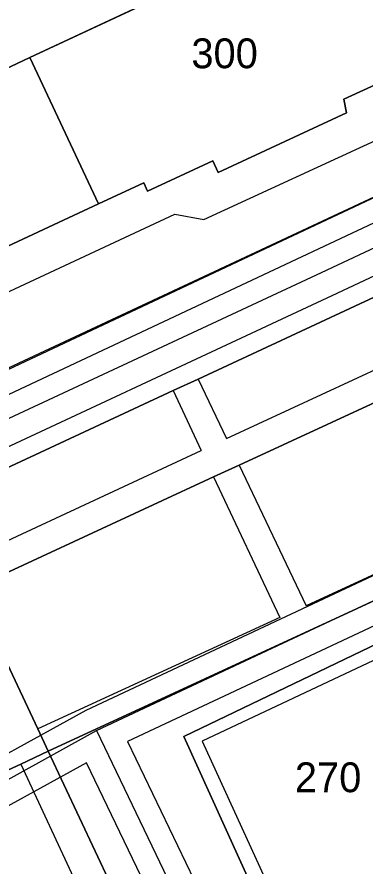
# Model space of a CAD drawing. Extents: x -264070 to -262271, y -1238894 to -1238141.
# Drawn here: x -263615 to -263591.6, y -1238608.4 to -1238551.4 of the extents above; entities that cross this region are included whole.
import ezdxf

# ---------------------------------------------------------------- set-up
doc = ezdxf.new("R2010")
doc.units = 0
for name, color, linetype in [('body_kn', 7, 'Continuous'), ('kladpar_druhypozemkov', 7, 'Continuous'), ('kladpar_hranice', 7, 'Continuous'), ('kladpar_parcelnecisla', 7, 'Continuous'), ('kladpar_plochy', 7, 'Continuous'), ('tarchy_linie', 7, 'Continuous'), ('zappar_hrandruhpozemk', 7, 'Continuous')]:
    doc.layers.add(name, color=color, linetype=linetype)

msp = doc.modelspace()

# ---------------------------------------------------------------- linework, layer by layer
at = {"layer": 'body_kn'}
for p, q in [((-263614.11, -1238554.1), (-263614.11, -1238554.1)), ((-263593.04, -1238556.9), (-263593.04, -1238556.9)), ((-263592.86, -1238557.8), (-263592.86, -1238557.8)), ((-263601.83, -1238561.04), (-263601.83, -1238561.04)), ((-263601.47, -1238561.82), (-263601.47, -1238561.82)), ((-263606.45, -1238562.5), (-263606.45, -1238562.5)), ((-263606.21, -1238563.07), (-263606.21, -1238563.07)), ((-263609.49, -1238563.91), (-263609.49, -1238563.91)), ((-263604.37, -1238564.6), (-263604.37, -1238564.6)), ((-263602.42, -1238564.97), (-263602.42, -1238564.97)), ((-263594.56, -1238568.54), (-263594.56, -1238568.54)), ((-263593.84, -1238570.08), (-263593.84, -1238570.08)), ((-263602.8, -1238575.66), (-263602.8, -1238575.66)), ((-263602.8, -1238575.66), (-263602.8, -1238575.66)), ((-263604.49, -1238576.44), (-263604.49, -1238576.44)), ((-263604.49, -1238576.44), (-263604.49, -1238576.44)), ((-263600.9, -1238579.66), (-263600.9, -1238579.66)), ((-263600.9, -1238579.66), (-263600.9, -1238579.66)), ((-263602.6, -1238580.45), (-263602.6, -1238580.45)), ((-263600.06, -1238581.44), (-263600.06, -1238581.44)), ((-263600.06, -1238581.44), (-263600.06, -1238581.44)), ((-263601.77, -1238582.22), (-263601.77, -1238582.22)), ((-263601.77, -1238582.22), (-263601.77, -1238582.22)), ((-263595.57, -1238590.86), (-263595.57, -1238590.86)), ((-263597.33, -1238591.66), (-263597.33, -1238591.66)), ((-263597.33, -1238591.66), (-263597.33, -1238591.66)), ((-263610.33, -1238597.86), (-263610.33, -1238597.86)), ((-263613.57, -1238599.13), (-263613.57, -1238599.13)), ((-263609.63, -1238599.24), (-263609.63, -1238599.24)), ((-263609.63, -1238599.24), (-263609.63, -1238599.24)), ((-263603.77, -1238599.64), (-263603.77, -1238599.64)), ((-263607.56, -1238599.98), (-263607.56, -1238599.98)), ((-263602.54, -1238599.95), (-263602.54, -1238599.95)), ((-263612.87, -1238600.61), (-263612.87, -1238600.61)), ((-263610.31, -1238601.39), (-263610.31, -1238601.39)), ((-263614.71, -1238601.49), (-263614.71, -1238601.49)), ((-263614.71, -1238601.49), (-263614.71, -1238601.49))]:
    msp.add_line(p, q, dxfattribs=at)
at = {"layer": 'kladpar_druhypozemkov'}
for p, q in [((-263601.15, -1238552.82), (-263601.15, -1238552.82)), ((-263594.15, -1238601.62), (-263594.15, -1238601.62))]:
    msp.add_line(p, q, dxfattribs=at)
at = {"layer": 'kladpar_hranice'}
for points in [[(-263543.28, -1238520.85), (-263551.68, -1238524.8), (-263559.89, -1238528.62), (-263559.36, -1238529.73), (-263560.98, -1238530.48), (-263561.54, -1238529.22), (-263564.81, -1238530.86), (-263564.66, -1238531.19), (-263565.56, -1238531.63), (-263567.91, -1238526.79), (-263575.33, -1238530.3), (-263577.83, -1238531.6), (-263580.07, -1238527.37), (-263593.5, -1238533.65), (-263591.55, -1238537.79), (-263594.34, -1238539.11), (-263602.14, -1238542.74), (-263599.97, -1238547.5), (-263614.11, -1238554.1), (-263622.95, -1238558.28)], [(-263599.97, -1238547.5), (-263602.14, -1238542.74), (-263594.34, -1238539.11), (-263590.26, -1238547.47), (-263591.26, -1238549.75), (-263588.78, -1238554.94), (-263593.04, -1238556.9), (-263592.86, -1238557.8), (-263601.47, -1238561.82), (-263601.83, -1238561.04), (-263606.21, -1238563.07), (-263606.45, -1238562.5), (-263609.49, -1238563.91), (-263614.11, -1238554.1), (-263599.97, -1238547.5)], [(-263633.48, -1238575.09), (-263609.49, -1238563.91), (-263606.45, -1238562.5), (-263606.21, -1238563.07), (-263601.83, -1238561.04), (-263601.47, -1238561.82), (-263592.86, -1238557.8), (-263593.04, -1238556.9), (-263588.78, -1238554.94), (-263588.16, -1238554.66), (-263578.37, -1238550.16), (-263576.88, -1238549.47), (-263566.9, -1238544.88)], [(-263546.69, -1238549.58), (-263559.56, -1238555.56), (-263561.21, -1238556.33), (-263565.55, -1238558.35), (-263569.48, -1238560.18), (-263574.14, -1238562.34), (-263575.96, -1238563.19), (-263588.82, -1238569.16), (-263590.67, -1238570.02), (-263602.8, -1238575.66), (-263604.49, -1238576.44), (-263620.68, -1238583.97)], [(-263629.57, -1238561.15), (-263627.5, -1238561.23), (-263626.33, -1238559.96), (-263626.33, -1238559.02), (-263626.3, -1238558.32), (-263625.97, -1238557.67), (-263625.41, -1238557.37), (-263624.77, -1238557.29), (-263624.11, -1238557.53), (-263623.58, -1238557.86), (-263622.95, -1238558.28), (-263614.11, -1238554.1), (-263609.49, -1238563.91), (-263633.48, -1238575.09), (-263635.43, -1238575.26), (-263641.66, -1238562.13), (-263631.34, -1238557.32), (-263629.57, -1238561.15)], [(-263543.92, -1238555.51), (-263556.79, -1238561.45), (-263558.59, -1238562.29), (-263562.87, -1238564.27), (-263566.87, -1238566.12), (-263571.42, -1238568.21), (-263573.25, -1238569.06), (-263586.14, -1238575.01), (-263587.96, -1238575.85), (-263600.06, -1238581.44), (-263601.77, -1238582.22), (-263617.99, -1238589.72), (-263613.57, -1238599.13), (-263612.87, -1238600.61), (-263614.71, -1238601.49), (-263620.74, -1238604.27)], [(-263544.99, -1238570.18), (-263555.84, -1238575.1), (-263556.1, -1238574.53), (-263559.84, -1238576.24), (-263563.53, -1238577.94), (-263581.62, -1238586.21), (-263612.87, -1238600.61), (-263613.57, -1238599.13), (-263617.99, -1238589.72), (-263601.77, -1238582.22), (-263600.06, -1238581.44), (-263587.96, -1238575.85), (-263586.14, -1238575.01), (-263573.25, -1238569.06), (-263571.42, -1238568.21), (-263566.87, -1238566.12), (-263562.87, -1238564.27), (-263558.59, -1238562.29), (-263556.79, -1238561.45), (-263543.92, -1238555.51)], [(-263620.68, -1238583.97), (-263604.49, -1238576.44), (-263602.8, -1238575.66), (-263590.67, -1238570.02), (-263588.82, -1238569.16), (-263575.96, -1238563.19), (-263574.14, -1238562.34), (-263569.48, -1238560.18)], [(-263600.25, -1238627.45), (-263612.87, -1238600.61), (-263581.62, -1238586.21), (-263563.53, -1238577.94), (-263563.23, -1238578.69), (-263574.15, -1238583.71), (-263587.23, -1238589.73), (-263586.58, -1238591.38), (-263587.89, -1238592), (-263603.77, -1238599.64), (-263596.34, -1238615.99)], [(-263634.55, -1238643.73), (-263652.42, -1238605.6), (-263653.1, -1238604.18), (-263653.12, -1238604.14), (-263655.1, -1238599.92), (-263653.2, -1238598.95), (-263623.93, -1238585.48), (-263625.27, -1238586.56), (-263626.03, -1238587.76), (-263626.42, -1238588.52), (-263626.61, -1238589.66), (-263626.61, -1238590.55), (-263626.55, -1238591.57), (-263626.24, -1238592.59), (-263625.85, -1238593.35), (-263621.44, -1238602.75), (-263620.74, -1238604.27), (-263614.71, -1238601.49), (-263612.87, -1238600.61), (-263600.25, -1238627.45)], [(-263587.89, -1238592), (-263587.49, -1238592.87), (-263584.26, -1238599.97), (-263583.5, -1238601.81), (-263584.7, -1238602.44), (-263583.89, -1238604.03), (-263588.84, -1238606.37), (-263586.31, -1238611.9), (-263595.09, -1238616.19), (-263598.25, -1238617.75), (-263598.78, -1238618), (-263599.1, -1238617.33), (-263596.34, -1238615.99), (-263603.77, -1238599.64), (-263587.89, -1238592)]]:
    msp.add_lwpolyline(points, dxfattribs=at)
at = {"layer": 'kladpar_plochy'}
for p, q in [((-263599.97, -1238547.5), (-263614.11, -1238554.1)), ((-263614.11, -1238554.1), (-263622.95, -1238558.28))]:
    msp.add_line(p, q, dxfattribs=at)
for points in [[(-263599.97, -1238547.5), (-263602.14, -1238542.74), (-263594.34, -1238539.11), (-263590.26, -1238547.47), (-263591.26, -1238549.75), (-263588.78, -1238554.94), (-263593.04, -1238556.9), (-263592.86, -1238557.8), (-263601.47, -1238561.82), (-263601.83, -1238561.04), (-263606.21, -1238563.07), (-263606.45, -1238562.5), (-263609.49, -1238563.91), (-263614.11, -1238554.1)], [(-263629.57, -1238561.15), (-263627.5, -1238561.23), (-263626.33, -1238559.96), (-263626.33, -1238559.02), (-263626.3, -1238558.32), (-263625.97, -1238557.67), (-263625.41, -1238557.37), (-263624.77, -1238557.29), (-263624.11, -1238557.53), (-263623.58, -1238557.86), (-263622.95, -1238558.28), (-263614.11, -1238554.1), (-263609.49, -1238563.91), (-263633.48, -1238575.09), (-263635.43, -1238575.26), (-263641.66, -1238562.13), (-263631.34, -1238557.32)], [(-263587.89, -1238592), (-263587.49, -1238592.87), (-263584.26, -1238599.97), (-263583.5, -1238601.81), (-263584.7, -1238602.44), (-263583.89, -1238604.03), (-263588.84, -1238606.37), (-263586.31, -1238611.9), (-263595.09, -1238616.19), (-263598.25, -1238617.75), (-263598.78, -1238618), (-263599.1, -1238617.33), (-263596.34, -1238615.99), (-263603.77, -1238599.64)]]:
    msp.add_lwpolyline(points, close=True, dxfattribs=at)
for points in [[(-263633.48, -1238575.09), (-263609.49, -1238563.91), (-263606.45, -1238562.5), (-263606.21, -1238563.07), (-263601.83, -1238561.04), (-263601.47, -1238561.82), (-263592.86, -1238557.8), (-263593.04, -1238556.9), (-263588.78, -1238554.94), (-263588.16, -1238554.66), (-263578.37, -1238550.16), (-263576.88, -1238549.47), (-263566.9, -1238544.88), (-263566.4, -1238544.65), (-263561.84, -1238542.55), (-263561.51, -1238543.33), (-263552.99, -1238539.42)], [(-263620.68, -1238583.97), (-263604.49, -1238576.44), (-263602.8, -1238575.66), (-263590.67, -1238570.02), (-263588.82, -1238569.16), (-263575.96, -1238563.19), (-263574.14, -1238562.34), (-263569.48, -1238560.18), (-263565.55, -1238558.35), (-263561.21, -1238556.33), (-263559.56, -1238555.56), (-263546.69, -1238549.58)], [(-263546.69, -1238549.58), (-263559.56, -1238555.56), (-263561.21, -1238556.33), (-263565.55, -1238558.35), (-263569.48, -1238560.18), (-263574.14, -1238562.34), (-263575.96, -1238563.19), (-263588.82, -1238569.16), (-263590.67, -1238570.02), (-263602.8, -1238575.66), (-263604.49, -1238576.44), (-263620.68, -1238583.97)], [(-263543.92, -1238555.51), (-263556.79, -1238561.45), (-263558.59, -1238562.29), (-263562.87, -1238564.27), (-263566.87, -1238566.12), (-263571.42, -1238568.21), (-263573.25, -1238569.06), (-263586.14, -1238575.01), (-263587.96, -1238575.85), (-263600.06, -1238581.44), (-263601.77, -1238582.22), (-263617.99, -1238589.72), (-263613.57, -1238599.13), (-263612.87, -1238600.61), (-263614.71, -1238601.49), (-263620.74, -1238604.27)], [(-263544.99, -1238570.18), (-263555.84, -1238575.1), (-263556.1, -1238574.53), (-263559.84, -1238576.24), (-263563.53, -1238577.94), (-263581.62, -1238586.21), (-263612.87, -1238600.61), (-263613.57, -1238599.13), (-263617.99, -1238589.72), (-263601.77, -1238582.22), (-263600.06, -1238581.44), (-263587.96, -1238575.85), (-263586.14, -1238575.01), (-263573.25, -1238569.06), (-263571.42, -1238568.21), (-263566.87, -1238566.12), (-263562.87, -1238564.27), (-263558.59, -1238562.29), (-263556.79, -1238561.45), (-263543.92, -1238555.51)], [(-263600.25, -1238627.45), (-263612.87, -1238600.61), (-263581.62, -1238586.21), (-263563.53, -1238577.94), (-263563.23, -1238578.69), (-263574.15, -1238583.71), (-263587.23, -1238589.73), (-263586.58, -1238591.38), (-263587.89, -1238592), (-263603.77, -1238599.64), (-263596.34, -1238615.99)], [(-263634.55, -1238643.73), (-263652.42, -1238605.6), (-263653.1, -1238604.18), (-263653.12, -1238604.14), (-263655.1, -1238599.92), (-263653.2, -1238598.95), (-263623.93, -1238585.48), (-263625.27, -1238586.56), (-263626.03, -1238587.76), (-263626.42, -1238588.52), (-263626.61, -1238589.66), (-263626.61, -1238590.55), (-263626.55, -1238591.57), (-263626.24, -1238592.59), (-263625.85, -1238593.35), (-263621.44, -1238602.75), (-263620.74, -1238604.27), (-263614.71, -1238601.49), (-263612.87, -1238600.61), (-263600.25, -1238627.45)]]:
    msp.add_lwpolyline(points, dxfattribs=at)
at = {"layer": 'tarchy_linie'}
for p, q in [((-263515.63, -1238529.75), (-263622.44, -1238579.95)), ((-263609.63, -1238599.24), (-263560.86, -1238700.56))]:
    msp.add_line(p, q, dxfattribs=at)
for points in [[(-263623.06, -1238578.54), (-263516.27, -1238528.34), (-263516.2, -1238528.48), (-263515.63, -1238529.75), (-263514.94, -1238531.28), (-263514.24, -1238532.83), (-263550.68, -1238549.82), (-263593.84, -1238570.08), (-263621.18, -1238582.83), (-263621.86, -1238581.27), (-263622.44, -1238579.95), (-263623.06, -1238578.54)], [(-263514.94, -1238531.28), (-263551.4, -1238548.28), (-263594.56, -1238568.54), (-263621.86, -1238581.27)], [(-263629.82, -1238588.19), (-263620.16, -1238603.28), (-263610.33, -1238597.86), (-263560.64, -1238574.57), (-263510.77, -1238551.88), (-263499.93, -1238574.86)], [(-263651.39, -1238621.79), (-263634.28, -1238612.66), (-263633.98, -1238612.67), (-263633.77, -1238612.82), (-263624.03, -1238608.06), (-263624.37, -1238607.36), (-263623.97, -1238607.16), (-263609.63, -1238599.24), (-263559.99, -1238575.98), (-263511.52, -1238553.93), (-263501.34, -1238575.51)], [(-263502.75, -1238576.17), (-263512.27, -1238555.98), (-263529.14, -1238563.65), (-263529.36, -1238563.17), (-263530, -1238563.42), (-263544.99, -1238570.18), (-263555.84, -1238575.1), (-263556.1, -1238574.53), (-263559.84, -1238576.24), (-263563.53, -1238577.94), (-263563.23, -1238578.69), (-263574.15, -1238583.71), (-263587.23, -1238589.73), (-263586.99, -1238590.34), (-263607.56, -1238599.98), (-263594.13, -1238627.86)], [(-263562.27, -1238701.21), (-263610.31, -1238601.39), (-263618.48, -1238605.9), (-263591.59, -1238647.91)]]:
    msp.add_lwpolyline(points, dxfattribs=at)
at = {"layer": 'zappar_hrandruhpozemk'}
for p, q in [((-263602.42, -1238564.97), (-263576.9, -1238553.22)), ((-263615.54, -1238574.9), (-263575.5, -1238556.19)), ((-263600.9, -1238579.66), (-263588.8, -1238574.04)), ((-263602.8, -1238575.66), (-263600.9, -1238579.66)), ((-263604.49, -1238576.44), (-263602.6, -1238580.45)), ((-263618.81, -1238587.98), (-263602.6, -1238580.45)), ((-263600.06, -1238581.44), (-263595.57, -1238590.86)), ((-263601.77, -1238582.22), (-263597.33, -1238591.66)), ((-263583.54, -1238585.33), (-263595.57, -1238590.86)), ((-263597.33, -1238591.66), (-263613.57, -1238599.13)), ((-263587.49, -1238592.87), (-263602.54, -1238599.95)), ((-263602.54, -1238599.95), (-263595.09, -1238616.19)), ((-263614.71, -1238601.49), (-263602.17, -1238628.35))]:
    msp.add_line(p, q, dxfattribs=at)
msp.add_lwpolyline([(-263625.06, -1238574.23), (-263618.8, -1238571.32), (-263617.49, -1238570.71), (-263604.37, -1238564.6), (-263602.42, -1238564.97)], dxfattribs=at)

# ---------------------------------------------------------------- texts
at = {"layer": 'kladpar_parcelnecisla'}
for s, p in [('300', (-263603.264, -1238554.82)), ('270', (-263596.32, -1238603.37))]:
    msp.add_text(s, height=2, dxfattribs=at).set_placement(p)

doc.saveas('drawing.dxf')
